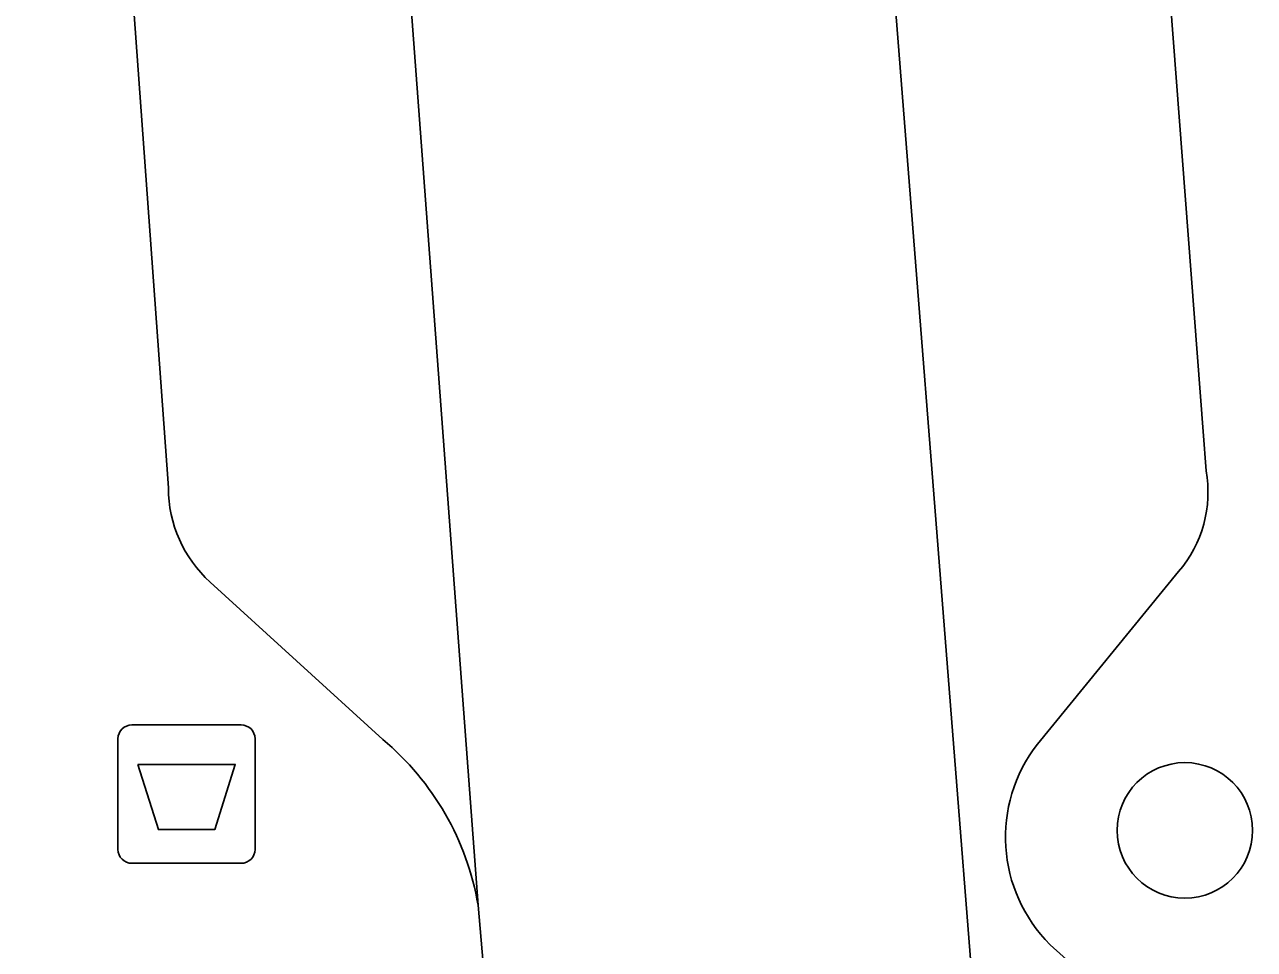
# Model space of a CAD drawing. Extents: x 161087 to 161922, y 382574 to 383873.
# Drawn here: x 161676.96 to 161685.84, y 383545.85 to 383552.52 of the extents above; entities that cross this region are included whole.
import ezdxf

# ---------------------------------------------------------------- set-up
doc = ezdxf.new("R2010")
doc.units = 0
for name, color, linetype in [('IMGEO_Afvalbak', 7, 'Continuous'), ('IMGEO_Boom', 7, 'Continuous'), ('IMGEO_Rijbaan_lokaal_open', 7, 'Continuous'), ('IMGEO_Voetpad_open', 7, 'Continuous')]:
    doc.layers.add(name, color=color, linetype=linetype)

msp = doc.modelspace()

# ---------------------------------------------------------------- linework, layer by layer
at = {"layer": 'IMGEO_Afvalbak'}
for p, q in [((161677.7331, 383547.4675), (161678.5229, 383547.4675)), ((161678.5229, 383547.4675), (161677.7331, 383547.4675)), ((161677.6331, 383546.5685), (161677.6331, 383547.3675)), ((161677.6331, 383547.3675), (161677.6331, 383546.5685)), ((161678.6229, 383547.3675), (161678.6229, 383546.5685)), ((161678.6229, 383546.5685), (161678.6229, 383547.3675)), ((161678.5229, 383546.4685), (161677.7331, 383546.4685)), ((161677.7331, 383546.4685), (161678.5229, 383546.4685))]:
    msp.add_line(p, q, dxfattribs=at)
msp.add_lwpolyline([(161677.7758, 383547.1824), (161678.4802, 383547.1824), (161678.3314, 383546.7115), (161677.9246, 383546.7115), (161677.7758, 383547.1824)], dxfattribs=at)
for centre, start, end in [((161677.7331, 383547.3675), 90, 180), ((161677.7331, 383547.3675), 90, 180), ((161678.5229, 383547.3675), 0, 90), ((161678.5229, 383547.3675), 360, 90), ((161677.7331, 383546.5685), 180, 270), ((161677.7331, 383546.5685), 180, 270), ((161678.5229, 383546.5685), 270, 0), ((161678.5229, 383546.5685), 270, 0)]:
    msp.add_arc(centre, 0.1, start, end, dxfattribs=at)
at = {"layer": 'IMGEO_Boom'}
msp.add_circle((161685.336, 383546.706), 0.4892, dxfattribs=at)
at = {"layer": 'IMGEO_Rijbaan_lokaal_open'}
for points in [[(161680.192, 383592.194), (161681.086, 383580.034), (161685.838, 383519.788)], [(161680.233, 383546.166), (161677.941, 383576.883)], [(161680.603, 383541.874), (161680.233, 383546.166)]]:
    msp.add_lwpolyline(points, dxfattribs=at)
at = {"layer": 'IMGEO_Voetpad_open'}
for points in [[(161677.997, 383549.178), (161677.638, 383554.155), (161676.959, 383563.209)], [(161685.489, 383549.303), (161684.734, 383559.212)], [(161684.271, 383547.328), (161685.29, 383548.574)], [(161679.545, 383547.362), (161678.298, 383548.498)], [(161685.573, 383544.794), (161684.364, 383545.881)]]:
    msp.add_lwpolyline(points, dxfattribs=at)
for centre, radius, start, end in [((161684.6255, 383549.1471), 0.8775, 319.22654, 10.23662), ((161678.923, 383549.1813), 0.926, 180.20212, 227.55075), ((161678.2676, 383545.8313), 1.9937, 9.66485, 50.15455), ((161685.1338, 383546.657), 1.093, 142.1246, 225.23019)]:
    msp.add_arc(centre, radius, start, end, dxfattribs=at)

doc.saveas('drawing.dxf')
